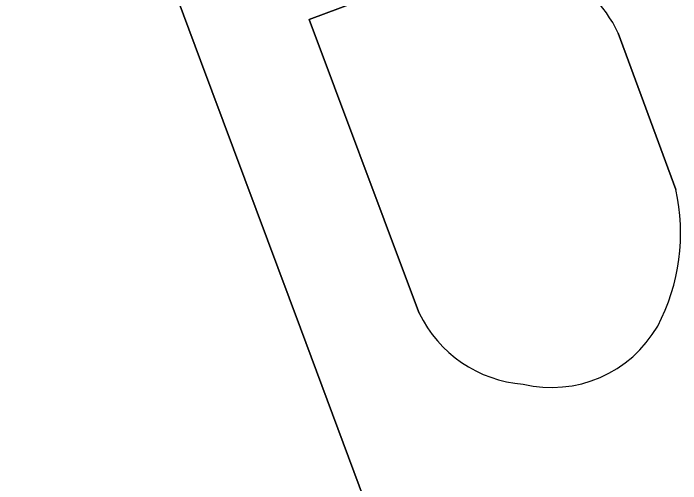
# Model space of a CAD drawing. Extents: x 160806 to 161707, y 383696 to 384148.
# Drawn here: x 161036.6 to 161043.6, y 383886.18 to 383891.12 of the extents above; entities that cross this region are included whole.
import ezdxf

# ---------------------------------------------------------------- set-up
doc = ezdxf.new("R2010")
doc.units = 0
doc.layers.add('IMGEO_Pand', color=7, linetype='Continuous')
doc.layers.add('IMGEO_Voetpad_open', color=7, linetype='Continuous')

msp = doc.modelspace()

# ---------------------------------------------------------------- linework, layer by layer
at = {"layer": 'IMGEO_Pand'}
for points in [[(161036.318, 383879.977), (161039.628, 383881.21), (161040.062, 383882.159), (161041.519, 383882.702), (161039.614, 383887.814), (161038.567, 383890.625), (161036.638, 383895.803), (161030.77, 383893.617)], [(161041.349, 383891.669), (161039.707, 383891.053), (161040.76, 383888.244), (161040.861, 383887.973)], [(161043.552, 383889.271), (161042.948, 383890.912)]]:
    msp.add_lwpolyline(points, dxfattribs=at)
for centre, radius, start, end in [((161041.6864, 383890.3144), 1.396, 25.3464, 103.98589), ((161041.5146, 383888.812), 2.0884, 332.19913, 12.6954), ((161042.0462, 383888.5389), 1.3134, 205.52483, 265.84272), ((161042.2511, 383888.4728), 1.2795, 256.43448, 330.25642)]:
    msp.add_arc(centre, radius, start, end, dxfattribs=at)
at = {"layer": 'IMGEO_Voetpad_open'}
for points in [[(161016.103, 383892.522), (161019.525, 383893.797), (161020.283, 383893.45), (161020.641, 383894.234), (161024.046, 383895.503), (161024.752, 383895.18), (161025.069, 383895.874), (161028.602, 383897.19), (161029.611, 383896.729), (161030.77, 383893.617), (161036.638, 383895.803), (161038.567, 383890.625), (161039.614, 383887.814), (161041.519, 383882.702), (161042.227, 383880.863)], [(161040.76, 383888.244), (161039.707, 383891.053), (161041.349, 383891.669)], [(161042.948, 383890.912), (161043.552, 383889.271)], [(161040.861, 383887.973), (161040.76, 383888.244)]]:
    msp.add_lwpolyline(points, dxfattribs=at)
for centre, radius, start, end in [((161041.6864, 383890.3144), 1.396, 25.3464, 103.98589), ((161041.5146, 383888.812), 2.0884, 332.19913, 12.6954), ((161042.0462, 383888.5389), 1.3134, 205.52483, 265.84272), ((161042.2511, 383888.4728), 1.2795, 256.43448, 330.25642)]:
    msp.add_arc(centre, radius, start, end, dxfattribs=at)

doc.saveas('drawing.dxf')
